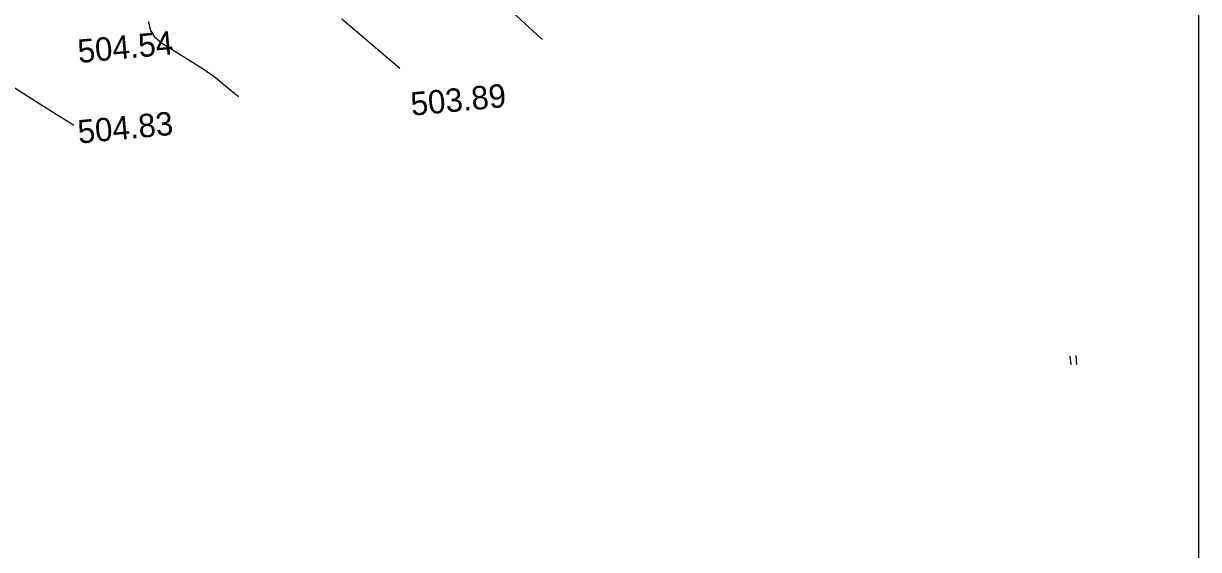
# Model space of a CAD drawing. Extents: x -636600 to -628587, y -1090963 to -1085869.
# Drawn here: x -628687.8 to -628587.3, y -1086798.4 to -1086753.4 of the extents above; entities that cross this region are included whole.
import ezdxf

# ---------------------------------------------------------------- set-up
doc = ezdxf.new("R2010")
doc.units = 0
for name, color, linetype in [('08_LEGENDA_HV', 7, 'Continuous'), ('43', 7, 'Continuous'), ('Ex_Major Contours', 7, 'Continuous'), ('Ex_Minor Contours', 7, 'Continuous'), ('koty_vše', 7, 'Continuous')]:
    doc.layers.add(name, color=color, linetype=linetype)

msp = doc.modelspace()

# ---------------------------------------------------------------- linework, layer by layer
at = {"layer": '08_LEGENDA_HV'}
msp.add_line((-628587.27, -1086607.22), (-628587.27, -1086904.22), dxfattribs=at)
at = {"layer": '43'}
for p, q in [((-628598.17, -1086782.57), (-628598.24, -1086781.82)), ((-628597.67, -1086782.53), (-628597.74, -1086781.78))]:
    msp.add_line(p, q, dxfattribs=at)
at = {"layer": 'Ex_Major Contours'}
msp.add_lwpolyline([(-628690.54, -1086757.63), (-628686.08, -1086760.46), (-628685.81, -1086760.63), (-628685.54, -1086760.8), (-628685.27, -1086760.96), (-628685, -1086761.13), (-628683.93, -1086761.78), (-628683.66, -1086761.95), (-628683.49, -1086762.06)], dxfattribs=at)
at = {"layer": 'Ex_Minor Contours'}
for points in [[(-628648.72, -1086749.83), (-628643.89, -1086754.33), (-628643.54, -1086754.63), (-628643.39, -1086754.72)], [(-628677.12, -1086753.21), (-628676.97, -1086753.91), (-628676.6, -1086754.51), (-628675.98, -1086755.02), (-628672.44, -1086757.25), (-628672.02, -1086757.53), (-628671.62, -1086757.81), (-628671.22, -1086758.12), (-628670.83, -1086758.44), (-628669.42, -1086759.62)], [(-628655.59, -1086757.23), (-628660.57, -1086753.01)]]:
    msp.add_lwpolyline(points, dxfattribs=at)

# ---------------------------------------------------------------- texts
at = {"layer": 'koty_vše'}
for s, p in [('504.54', (-628683.07, -1086756.76)), ('503.89', (-628654.58, -1086761.27)), ('504.83', (-628683.07, -1086763.65))]:
    msp.add_text(s, height=2, rotation=5.3515, dxfattribs=at).set_placement(p)

doc.saveas('drawing.dxf')
